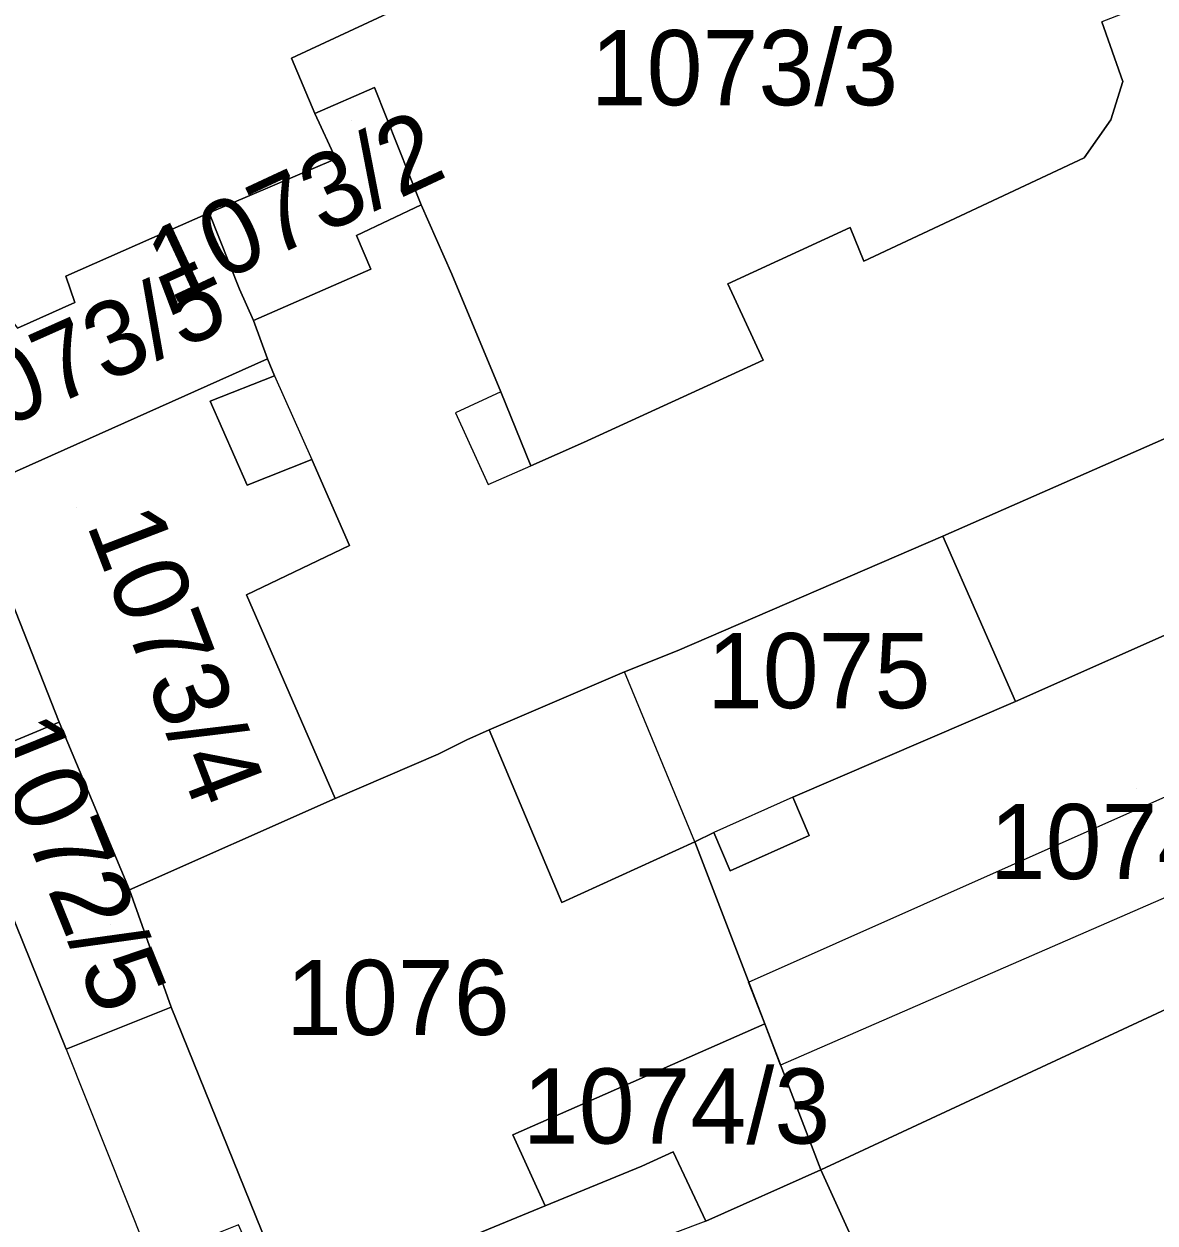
# Model space of a CAD drawing. Extents: x -263423 to -261326, y -1240067 to -1237864.
# Drawn here: x -262483.53 to -262453.44, y -1239735.96 to -1239704.05 of the extents above; entities that cross this region are included whole.
import ezdxf

# ---------------------------------------------------------------- set-up
doc = ezdxf.new("R2010")
doc.units = 0
for name, color, linetype in [('body_kn', 7, 'Continuous'), ('kladpar_druhypozemkov', 7, 'Continuous'), ('kladpar_hranice', 7, 'Continuous'), ('kladpar_parcelnecisla', 7, 'Continuous'), ('kladpar_plochy', 7, 'Continuous'), ('tarchy_linie', 7, 'Continuous'), ('zappar_hrandruhpozemk', 7, 'Continuous')]:
    doc.layers.add(name, color=color, linetype=linetype)

msp = doc.modelspace()

# ---------------------------------------------------------------- linework, layer by layer
at = {"layer": 'body_kn'}
for p, q in [((-262476.41, -1239704.96), (-262476.41, -1239704.96)), ((-262454.29, -1239705.58), (-262454.29, -1239705.58)), ((-262474.2, -1239705.74), (-262474.2, -1239705.74)), ((-262475.79, -1239706.43), (-262475.79, -1239706.43)), ((-262454.61, -1239706.6), (-262454.61, -1239706.6)), ((-262475.23, -1239707.64), (-262475.23, -1239707.64)), ((-262475.23, -1239707.64), (-262475.23, -1239707.64)), ((-262455.32, -1239707.61), (-262455.32, -1239707.61)), ((-262478.6, -1239709.07), (-262478.6, -1239709.07)), ((-262478.6, -1239709.07), (-262478.6, -1239709.07)), ((-262472.96, -1239708.86), (-262472.96, -1239708.86)), ((-262474.68, -1239709.68), (-262474.68, -1239709.68)), ((-262461.55, -1239709.46), (-262461.55, -1239709.46)), ((-262461.18, -1239710.36), (-262461.18, -1239710.36)), ((-262474.3, -1239710.57), (-262474.3, -1239710.57)), ((-262472.15, -1239710.71), (-262472.15, -1239710.71)), ((-262482.42, -1239710.76), (-262482.42, -1239710.76)), ((-262464.8, -1239710.96), (-262464.8, -1239710.96)), ((-262477.8, -1239711.11), (-262477.8, -1239711.11)), ((-262482.18, -1239711.46), (-262482.18, -1239711.46)), ((-262477.42, -1239711.94), (-262477.42, -1239711.94)), ((-262477.05, -1239712.96), (-262477.05, -1239712.96)), ((-262477.05, -1239712.96), (-262477.05, -1239712.96)), ((-262463.86, -1239713), (-262463.86, -1239713)), ((-262476.86, -1239713.41), (-262476.86, -1239713.41)), ((-262476.86, -1239713.41), (-262476.86, -1239713.41)), ((-262470.84, -1239713.84), (-262470.84, -1239713.84)), ((-262470.84, -1239713.84), (-262470.84, -1239713.84)), ((-262478.58, -1239714.09), (-262478.58, -1239714.09)), ((-262472.05, -1239714.4), (-262472.05, -1239714.4)), ((-262468.64, -1239715.19), (-262468.64, -1239715.19)), ((-262475.87, -1239715.64), (-262475.87, -1239715.64)), ((-262470.04, -1239715.81), (-262470.04, -1239715.81)), ((-262477.59, -1239716.32), (-262477.59, -1239716.32)), ((-262471.18, -1239716.31), (-262471.18, -1239716.31)), ((-262459.08, -1239717.68), (-262459.08, -1239717.68)), ((-262459.08, -1239717.68), (-262459.08, -1239717.68)), ((-262474.87, -1239717.93), (-262474.87, -1239717.93)), ((-262477.61, -1239719.24), (-262477.61, -1239719.24)), ((-262466.15, -1239720.73), (-262466.15, -1239720.73)), ((-262467.55, -1239721.29), (-262467.55, -1239721.29)), ((-262457.15, -1239722.08), (-262457.15, -1239722.08)), ((-262482.59, -1239722.63), (-262482.59, -1239722.63)), ((-262471.15, -1239722.84), (-262471.15, -1239722.84)), ((-262471.75, -1239723.1), (-262471.75, -1239723.1)), ((-262472.51, -1239723.48), (-262472.51, -1239723.48)), ((-262475.25, -1239724.66), (-262475.25, -1239724.66)), ((-262463.07, -1239724.63), (-262463.07, -1239724.63)), ((-262463.07, -1239724.63), (-262463.07, -1239724.63)), ((-262465.17, -1239725.57), (-262465.17, -1239725.57)), ((-262462.64, -1239725.65), (-262462.64, -1239725.65)), ((-262465.68, -1239725.82), (-262465.68, -1239725.82)), ((-262465.68, -1239725.82), (-262465.68, -1239725.82)), ((-262464.74, -1239726.59), (-262464.74, -1239726.59)), ((-262480.72, -1239727.1), (-262480.72, -1239727.1)), ((-262480.72, -1239727.1), (-262480.72, -1239727.1)), ((-262469.22, -1239727.43), (-262469.22, -1239727.43)), ((-262464.25, -1239729.55), (-262464.25, -1239729.55)), ((-262464.25, -1239729.55), (-262464.25, -1239729.55)), ((-262479.61, -1239730.22), (-262479.61, -1239730.22)), ((-262463.82, -1239730.66), (-262463.82, -1239730.66)), ((-262482.41, -1239731.34), (-262482.41, -1239731.34)), ((-262482.41, -1239731.34), (-262482.41, -1239731.34)), ((-262463.4, -1239731.76), (-262463.4, -1239731.76)), ((-262470.52, -1239733.62), (-262470.52, -1239733.62)), ((-262466.26, -1239734.07), (-262466.26, -1239734.07)), ((-262467.09, -1239734.45), (-262467.09, -1239734.45)), ((-262467.09, -1239734.45), (-262467.09, -1239734.45)), ((-262462.33, -1239734.55), (-262462.33, -1239734.55)), ((-262469.66, -1239735.51), (-262469.66, -1239735.51)), ((-262469.66, -1239735.51), (-262469.66, -1239735.51)), ((-262465.39, -1239735.92), (-262465.39, -1239735.92)), ((-262465.39, -1239735.92), (-262465.39, -1239735.92))]:
    msp.add_line(p, q, dxfattribs=at)
at = {"layer": 'kladpar_druhypozemkov'}
for p, q in [((-262464.12, -1239704.31), (-262464.12, -1239704.31)), ((-262474.82, -1239706.61), (-262474.82, -1239706.61)), ((-262480.42, -1239711.21), (-262480.42, -1239711.21)), ((-262482.12, -1239716.91), (-262482.12, -1239716.91)), ((-262461.87, -1239720.25), (-262461.87, -1239720.25)), ((-262453.92, -1239724.41), (-262453.92, -1239724.41)), ((-262481.22, -1239728.01), (-262481.22, -1239728.01)), ((-262473.88, -1239729.61), (-262473.88, -1239729.61)), ((-262465.2, -1239732.43), (-262465.2, -1239732.43))]:
    msp.add_line(p, q, dxfattribs=at)
at = {"layer": 'kladpar_hranice'}
for points in [[(-262468.14, -1239701.15), (-262467.58, -1239702.43), (-262457.52, -1239697.81), (-262456.21, -1239700.68), (-262453.48, -1239699.43), (-262451.98, -1239702.87), (-262454.85, -1239703.99), (-262454.29, -1239705.58), (-262454.61, -1239706.6), (-262455.32, -1239707.61), (-262461.18, -1239710.36), (-262461.55, -1239709.46), (-262464.8, -1239710.96), (-262463.86, -1239713), (-262468.64, -1239715.19), (-262470.04, -1239715.81), (-262470.84, -1239713.84), (-262472.15, -1239710.71), (-262472.96, -1239708.86), (-262474.2, -1239705.74), (-262475.79, -1239706.43), (-262476.41, -1239704.96), (-262470.81, -1239702.34), (-262468.14, -1239701.15)], [(-262470.81, -1239702.34), (-262476.41, -1239704.96), (-262475.79, -1239706.43), (-262475.23, -1239707.64), (-262478.6, -1239709.07), (-262482.42, -1239710.76), (-262482.18, -1239711.46), (-262483.7, -1239712.14)], [(-262435.09, -1239707.13), (-262459.08, -1239717.68), (-262466.15, -1239720.73), (-262467.55, -1239721.29), (-262471.15, -1239722.84), (-262471.75, -1239723.1), (-262472.51, -1239723.48), (-262475.25, -1239724.66), (-262477.61, -1239719.24), (-262474.87, -1239717.93), (-262475.87, -1239715.64), (-262477.59, -1239716.32), (-262478.58, -1239714.09), (-262476.86, -1239713.41), (-262477.05, -1239712.96), (-262477.42, -1239711.94), (-262474.3, -1239710.57), (-262474.68, -1239709.68), (-262472.96, -1239708.86), (-262472.15, -1239710.71), (-262470.84, -1239713.84), (-262470.04, -1239715.81), (-262468.64, -1239715.19), (-262463.86, -1239713), (-262464.8, -1239710.96), (-262461.55, -1239709.46), (-262461.18, -1239710.36), (-262455.32, -1239707.61), (-262454.61, -1239706.6), (-262454.29, -1239705.58), (-262454.85, -1239703.99)], [(-262475.23, -1239707.64), (-262475.79, -1239706.43), (-262474.2, -1239705.74), (-262472.96, -1239708.86), (-262474.68, -1239709.68), (-262474.3, -1239710.57), (-262477.42, -1239711.94), (-262477.8, -1239711.11), (-262478.6, -1239709.07), (-262475.23, -1239707.64)], [(-262435.09, -1239707.13), (-262431.79, -1239715.1), (-262430.73, -1239717.52), (-262427.5, -1239725.3), (-262439.34, -1239730.54), (-262448.31, -1239734.41), (-262453.34, -1239736.46), (-262457.99, -1239738.39), (-262459.26, -1239738.95), (-262460.15, -1239739.33), (-262462.33, -1239734.55), (-262443.68, -1239725.87), (-262444.61, -1239723.57), (-262445.67, -1239721.28), (-262447.16, -1239717.65), (-262457.15, -1239722.08), (-262459.08, -1239717.68), (-262435.09, -1239707.13)], [(-262478.6, -1239709.07), (-262477.8, -1239711.11), (-262477.42, -1239711.94), (-262477.05, -1239712.96), (-262485.01, -1239716.52), (-262486.56, -1239712.63), (-262484.14, -1239711.57), (-262483.7, -1239712.14), (-262482.18, -1239711.46), (-262482.42, -1239710.76), (-262478.6, -1239709.07)], [(-262477.05, -1239712.96), (-262476.86, -1239713.41), (-262478.58, -1239714.09), (-262477.59, -1239716.32), (-262475.87, -1239715.64), (-262474.87, -1239717.93), (-262477.61, -1239719.24), (-262475.25, -1239724.66), (-262480.72, -1239727.1), (-262482.59, -1239722.63), (-262485.01, -1239716.52), (-262477.05, -1239712.96)], [(-262485.01, -1239716.52), (-262482.59, -1239722.63), (-262485.45, -1239723.82), (-262482.41, -1239731.34), (-262479.61, -1239730.22), (-262476.31, -1239738.37), (-262475.5, -1239740.16), (-262474.07, -1239743.16), (-262474.52, -1239743.34), (-262476.26, -1239739.52), (-262477.82, -1239736.01), (-262480.17, -1239736.95), (-262483.1, -1239738.19), (-262481.48, -1239741.76), (-262479.74, -1239745.56), (-262484.74, -1239747.68)], [(-262459.08, -1239717.68), (-262457.15, -1239722.08), (-262463.07, -1239724.63), (-262462.64, -1239725.65), (-262464.74, -1239726.59), (-262465.17, -1239725.57), (-262465.68, -1239725.82), (-262469.22, -1239727.43), (-262471.15, -1239722.84), (-262467.55, -1239721.29), (-262466.15, -1239720.73), (-262459.08, -1239717.68)], [(-262447.16, -1239717.65), (-262445.67, -1239721.28), (-262444.61, -1239723.57), (-262443.68, -1239725.87), (-262462.33, -1239734.55), (-262463.82, -1239730.66), (-262465.68, -1239725.82), (-262465.17, -1239725.57), (-262464.74, -1239726.59), (-262462.64, -1239725.65), (-262463.07, -1239724.63), (-262457.15, -1239722.08), (-262447.16, -1239717.65)], [(-262480.72, -1239727.1), (-262479.61, -1239730.22), (-262482.41, -1239731.34), (-262485.45, -1239723.82), (-262482.59, -1239722.63), (-262480.72, -1239727.1)], [(-262472.68, -1239736.75), (-262476.31, -1239738.37), (-262479.61, -1239730.22), (-262480.72, -1239727.1), (-262475.25, -1239724.66), (-262472.51, -1239723.48), (-262471.75, -1239723.1), (-262471.15, -1239722.84), (-262469.22, -1239727.43), (-262465.68, -1239725.82), (-262463.82, -1239730.66), (-262470.52, -1239733.62), (-262469.66, -1239735.51), (-262472.68, -1239736.75)], [(-262469.66, -1239735.51), (-262470.52, -1239733.62), (-262463.82, -1239730.66), (-262462.33, -1239734.55), (-262465.39, -1239735.92), (-262466.26, -1239734.07), (-262467.09, -1239734.45), (-262469.66, -1239735.51)], [(-262467.09, -1239734.45), (-262466.26, -1239734.07), (-262465.39, -1239735.92), (-262462.33, -1239734.55), (-262460.15, -1239739.33), (-262467.66, -1239742.51), (-262468.49, -1239742.88), (-262473.26, -1239745), (-262474.07, -1239743.16), (-262475.5, -1239740.16), (-262476.31, -1239738.37), (-262472.68, -1239736.75), (-262469.66, -1239735.51), (-262467.09, -1239734.45)]]:
    msp.add_lwpolyline(points, dxfattribs=at)
at = {"layer": 'kladpar_plochy'}
for points in [[(-262468.14, -1239701.15), (-262467.58, -1239702.43), (-262457.52, -1239697.81), (-262456.21, -1239700.68), (-262453.48, -1239699.43), (-262451.98, -1239702.87), (-262454.85, -1239703.99), (-262454.29, -1239705.58), (-262454.61, -1239706.6), (-262455.32, -1239707.61), (-262461.18, -1239710.36), (-262461.55, -1239709.46), (-262464.8, -1239710.96), (-262463.86, -1239713), (-262468.64, -1239715.19), (-262470.04, -1239715.81), (-262470.84, -1239713.84), (-262472.15, -1239710.71), (-262472.96, -1239708.86), (-262474.2, -1239705.74), (-262475.79, -1239706.43), (-262476.41, -1239704.96), (-262470.81, -1239702.34)], [(-262475.23, -1239707.64), (-262475.79, -1239706.43), (-262474.2, -1239705.74), (-262472.96, -1239708.86), (-262474.68, -1239709.68), (-262474.3, -1239710.57), (-262477.42, -1239711.94), (-262477.8, -1239711.11), (-262478.6, -1239709.07)], [(-262435.09, -1239707.13), (-262431.79, -1239715.1), (-262430.73, -1239717.52), (-262427.5, -1239725.3), (-262439.34, -1239730.54), (-262448.31, -1239734.41), (-262453.34, -1239736.46), (-262457.99, -1239738.39), (-262459.26, -1239738.95), (-262460.15, -1239739.33), (-262462.33, -1239734.55), (-262443.68, -1239725.87), (-262444.61, -1239723.57), (-262445.67, -1239721.28), (-262447.16, -1239717.65), (-262457.15, -1239722.08), (-262459.08, -1239717.68)], [(-262478.6, -1239709.07), (-262477.8, -1239711.11), (-262477.42, -1239711.94), (-262477.05, -1239712.96), (-262485.01, -1239716.52), (-262486.56, -1239712.63), (-262484.14, -1239711.57), (-262483.7, -1239712.14), (-262482.18, -1239711.46), (-262482.42, -1239710.76)], [(-262477.05, -1239712.96), (-262476.86, -1239713.41), (-262478.58, -1239714.09), (-262477.59, -1239716.32), (-262475.87, -1239715.64), (-262474.87, -1239717.93), (-262477.61, -1239719.24), (-262475.25, -1239724.66), (-262480.72, -1239727.1), (-262482.59, -1239722.63), (-262485.01, -1239716.52)], [(-262459.08, -1239717.68), (-262457.15, -1239722.08), (-262463.07, -1239724.63), (-262462.64, -1239725.65), (-262464.74, -1239726.59), (-262465.17, -1239725.57), (-262465.68, -1239725.82), (-262469.22, -1239727.43), (-262471.15, -1239722.84), (-262467.55, -1239721.29), (-262466.15, -1239720.73)], [(-262447.16, -1239717.65), (-262445.67, -1239721.28), (-262444.61, -1239723.57), (-262443.68, -1239725.87), (-262462.33, -1239734.55), (-262463.82, -1239730.66), (-262465.68, -1239725.82), (-262465.17, -1239725.57), (-262464.74, -1239726.59), (-262462.64, -1239725.65), (-262463.07, -1239724.63), (-262457.15, -1239722.08)], [(-262480.72, -1239727.1), (-262479.61, -1239730.22), (-262482.41, -1239731.34), (-262485.45, -1239723.82), (-262482.59, -1239722.63)], [(-262472.68, -1239736.75), (-262476.31, -1239738.37), (-262479.61, -1239730.22), (-262480.72, -1239727.1), (-262475.25, -1239724.66), (-262472.51, -1239723.48), (-262471.75, -1239723.1), (-262471.15, -1239722.84), (-262469.22, -1239727.43), (-262465.68, -1239725.82), (-262463.82, -1239730.66), (-262470.52, -1239733.62), (-262469.66, -1239735.51)], [(-262469.66, -1239735.51), (-262470.52, -1239733.62), (-262463.82, -1239730.66), (-262462.33, -1239734.55), (-262465.39, -1239735.92), (-262466.26, -1239734.07), (-262467.09, -1239734.45)], [(-262467.09, -1239734.45), (-262466.26, -1239734.07), (-262465.39, -1239735.92), (-262462.33, -1239734.55), (-262460.15, -1239739.33), (-262467.66, -1239742.51), (-262468.49, -1239742.88), (-262473.26, -1239745), (-262474.07, -1239743.16), (-262475.5, -1239740.16), (-262476.31, -1239738.37), (-262472.68, -1239736.75), (-262469.66, -1239735.51)]]:
    msp.add_lwpolyline(points, close=True, dxfattribs=at)
for points in [[(-262470.81, -1239702.34), (-262476.41, -1239704.96), (-262475.79, -1239706.43), (-262475.23, -1239707.64), (-262478.6, -1239709.07), (-262482.42, -1239710.76), (-262482.18, -1239711.46), (-262483.7, -1239712.14)], [(-262435.09, -1239707.13), (-262459.08, -1239717.68), (-262466.15, -1239720.73), (-262467.55, -1239721.29), (-262471.15, -1239722.84), (-262471.75, -1239723.1), (-262472.51, -1239723.48), (-262475.25, -1239724.66), (-262477.61, -1239719.24), (-262474.87, -1239717.93), (-262475.87, -1239715.64), (-262477.59, -1239716.32), (-262478.58, -1239714.09), (-262476.86, -1239713.41), (-262477.05, -1239712.96), (-262477.42, -1239711.94), (-262474.3, -1239710.57), (-262474.68, -1239709.68), (-262472.96, -1239708.86), (-262472.15, -1239710.71), (-262470.84, -1239713.84), (-262470.04, -1239715.81), (-262468.64, -1239715.19), (-262463.86, -1239713), (-262464.8, -1239710.96), (-262461.55, -1239709.46), (-262461.18, -1239710.36), (-262455.32, -1239707.61), (-262454.61, -1239706.6), (-262454.29, -1239705.58), (-262454.85, -1239703.99)], [(-262485.01, -1239716.52), (-262482.59, -1239722.63), (-262485.45, -1239723.82), (-262482.41, -1239731.34), (-262479.61, -1239730.22), (-262476.31, -1239738.37), (-262475.5, -1239740.16), (-262474.07, -1239743.16), (-262474.52, -1239743.34), (-262476.26, -1239739.52), (-262477.82, -1239736.01), (-262480.17, -1239736.95), (-262483.1, -1239738.19), (-262481.48, -1239741.76), (-262479.74, -1239745.56), (-262484.74, -1239747.68)]]:
    msp.add_lwpolyline(points, dxfattribs=at)
at = {"layer": 'tarchy_linie'}
msp.add_lwpolyline([(-262464.25, -1239729.55), (-262445.67, -1239721.28), (-262431.79, -1239715.1), (-262430.73, -1239717.52), (-262444.61, -1239723.57), (-262463.4, -1239731.76), (-262463.82, -1239730.66), (-262464.25, -1239729.55)], dxfattribs=at)
at = {"layer": 'zappar_hrandruhpozemk'}
for p, q in [((-262476.86, -1239713.41), (-262475.87, -1239715.64)), ((-262470.84, -1239713.84), (-262472.05, -1239714.4)), ((-262472.05, -1239714.4), (-262471.18, -1239716.31)), ((-262471.18, -1239716.31), (-262470.04, -1239715.81)), ((-262465.68, -1239725.82), (-262467.55, -1239721.29)), ((-262463.07, -1239724.63), (-262465.17, -1239725.57)), ((-262482.41, -1239731.34), (-262480.17, -1239736.95)), ((-262465.39, -1239735.92), (-262466.21, -1239736.23))]:
    msp.add_line(p, q, dxfattribs=at)

# ---------------------------------------------------------------- texts
at = {"layer": 'kladpar_parcelnecisla'}
for s, p in [('1073/3', (-262468.45, -1239706.21)), ('1075', (-262465.36, -1239722.26)), ('1074/2', (-262457.831, -1239726.81)), ('1076', (-262476.555, -1239730.96)), ('1074/3', (-262470.257, -1239733.85))]:
    msp.add_text(s, height=2, dxfattribs=at).set_placement(p)
for s, rotation, p in [('1073/2', 25, (-262479.619, -1239711.536)), ('1073/5', 24, (-262485.449, -1239715.427)), ('1073/4', 291, (-262481.876, -1239717.362)), ('1072/5', 292, (-262484.588, -1239722.941)), ('1080/4', 24, (-262453.876, -1239739.508))]:
    msp.add_text(s, height=2, rotation=rotation, dxfattribs=at).set_placement(p)

doc.saveas('drawing.dxf')
